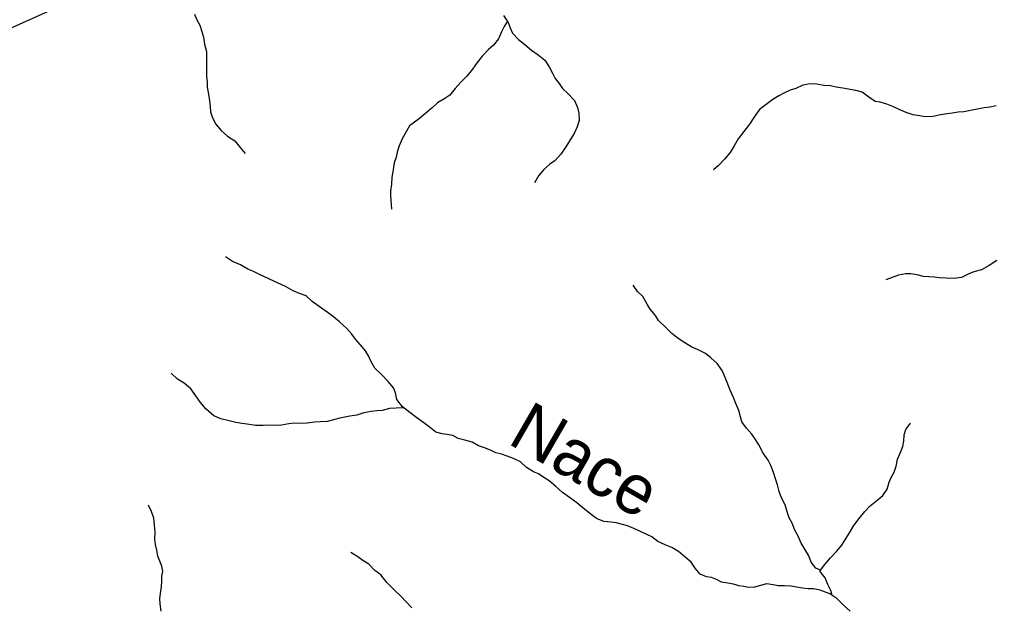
# Model space of a CAD drawing. Extents: x 1624196 to 2029251, y 146837 to 440034.
# Drawn here: x 1780982 to 1790794, y 249407 to 255337 of the extents above; entities that cross this region are included whole.
import ezdxf

# ---------------------------------------------------------------- set-up
doc = ezdxf.new("R2010")
doc.units = 0
for name, color, linetype in [('GM_X_Minor_River', 7, 'Continuous'), ('GM_X_Minor_River_Text', 7, 'Continuous'), ('GM_X_Township_Road', 7, 'Continuous')]:
    doc.layers.add(name, color=color, linetype=linetype)

msp = doc.modelspace()

# ---------------------------------------------------------------- linework, layer by layer
at = {"layer": 'GM_X_Minor_River'}
for points in [[(1782747.2, 255390.5), (1782772.9, 255332.2), (1782800.7, 255277.9), (1782820.4, 255225.6), (1782838, 255157.4), (1782849.6, 255089.1), (1782869.2, 255012.8), (1782868.1, 254834.4), (1782869.6, 254758.1), (1782875.3, 254706), (1782875, 254651.8), (1782890.6, 254581.5), (1782900.2, 254515.3), (1782905.8, 254459.1), (1782911.5, 254405), (1782927.2, 254354.8), (1782958.9, 254284.4), (1783016.7, 254213.9), (1783082.5, 254157.4), (1783154.5, 254112.8), (1783208.2, 254042.3), (1783260.1, 253981.9)], [(1785907.5, 255318.4), (1785875.5, 255264.5), (1785847.1, 255210.5), (1785818.5, 255142.5), (1785767.9, 255076.6), (1785717.5, 255034.8), (1785652.8, 254967), (1785600.2, 254901.1), (1785555.7, 254835.2), (1785497, 254765.3), (1785438.4, 254703.5), (1785379.8, 254639.7), (1785327.2, 254573.8), (1785274.8, 254540), (1785200.2, 254496.3), (1785147.7, 254444.4), (1785018.6, 254336.9), (1784968.2, 254299.1), (1784917.7, 254263.3), (1784844.6, 254131.3), (1784814.1, 254059.3), (1784795.6, 253995.3), (1784783.2, 253945.2), (1784764.8, 253889.1), (1784752.3, 253817), (1784741.8, 253744.9), (1784735.3, 253672.7), (1784726.9, 253606.6), (1784726.5, 253554.5), (1784737.7, 253422)], [(1785866.2, 255376.8), (1785915.9, 255306.4), (1785933.7, 255254.1), (1785959.4, 255199.9), (1786017.2, 255133.4), (1786081.1, 255084.9), (1786149, 255028.3), (1786218.9, 254979.8), (1786284.8, 254925.3), (1786328.5, 254858.9), (1786362.3, 254794.5), (1786390, 254740.2), (1786427.8, 254689.9), (1786463.6, 254639.5), (1786519.5, 254585.1), (1786583.3, 254518.5), (1786612.9, 254448.2), (1786626.6, 254392), (1786630.2, 254317.7), (1786611.7, 254251.7), (1786581.2, 254185.7), (1786538.6, 254119.7), (1786498, 254049.8), (1786447.3, 253977.9), (1786388.7, 253912), (1786334.3, 253876.2), (1786273.7, 253820.4), (1786219.1, 253758.6), (1786180.6, 253688.6)], [(1790118.8, 254352.1), (1790068.6, 254362.4), (1790002.5, 254372.8), (1789932.4, 254397.3), (1789860.3, 254427.8), (1789804.3, 254454.1), (1789736.2, 254480.6), (1789668.1, 254501), (1789618, 254509.3), (1789554, 254553.8), (1789488.1, 254602.3), (1789424, 254620.7), (1789293.7, 254641.5), (1789223.5, 254653.9), (1789169.4, 254666.3), (1789101.2, 254670.7), (1789031, 254683.1), (1788962.8, 254687.5), (1788888.4, 254673.9), (1788818, 254640.2), (1788761.7, 254624.5), (1788697.2, 254592.8), (1788646.9, 254567), (1788586.4, 254529.2), (1788517.9, 254479.5), (1788451.3, 254427.7), (1788400.7, 254357.8), (1788350, 254279.9), (1788293.3, 254204), (1788236.7, 254130.2), (1788194.1, 254060.2), (1788155.5, 253992.3), (1788096.9, 253926.4), (1788038.2, 253862.6), (1787987.8, 253818.7)], [(1790841.7, 254463.6), (1790777.6, 254451.9), (1790719.5, 254444.3), (1790647.3, 254432.7), (1790581.2, 254419), (1790513, 254405.4), (1790454.9, 254399.8), (1790394.8, 254392.1), (1790344.7, 254382.4), (1790276.6, 254372.8), (1790203.9, 254357.6), (1790118.8, 254352.1)], [(1784086.7, 252380.9), (1784006.8, 252439.5), (1783934.9, 252488.1), (1783875, 252544.6), (1783806.9, 252569), (1783744.9, 252595.4), (1783674.9, 252635.9), (1783624.9, 252660.3), (1783554.8, 252688.8), (1783490.8, 252719.2), (1783398.8, 252765.9), (1783336.7, 252794.3), (1783286.7, 252816.6), (1783212.7, 252857.2), (1783130.6, 252893.7), (1783062.7, 252940.2)], [(1790847.2, 252903.9), (1790770.8, 252852.2), (1790692.4, 252808.5), (1790614.2, 252786.9), (1790558, 252763.2), (1790489.7, 252729.5), (1790409.5, 252720), (1790335.5, 252724.5), (1790265.4, 252726.9), (1790213.4, 252733.3), (1790107.4, 252741.8)], [(1790107.4, 252741.8), (1790044.2, 252758.2), (1789980.1, 252766.6), (1789929.9, 252766.9), (1789855.6, 252755.3), (1789789.2, 252731.6), (1789726.8, 252705.9)], [(1789068.6, 249774.3), (1789019.5, 249796), (1788973.7, 249856.4), (1788950.1, 249920.7), (1788908.3, 249987.1), (1788872.6, 250047.5), (1788844.9, 250111.8), (1788809.2, 250180.2), (1788779.6, 250248.6), (1788751.8, 250304.9), (1788732.2, 250365.2), (1788710.5, 250433.5), (1788672.8, 250503.9), (1788649.2, 250568.2), (1788631.5, 250636.5), (1788615.8, 250688.7), (1788594.2, 250761), (1788566.6, 250833.4), (1788538.8, 250885.7), (1788489.1, 250958.1), (1788443.5, 251040.6), (1788411.7, 251093), (1788373.9, 251147.3), (1788320.1, 251207.8), (1788274.4, 251272.2), (1788258.7, 251322.5), (1788241, 251386.7), (1788211.4, 251457.1), (1788189.7, 251517.4), (1788156, 251591.8), (1788130.3, 251652.1), (1788104.7, 251720.4), (1788073.1, 251792.8), (1788025.3, 251861.2), (1787961.5, 251917.8), (1787907.6, 251962.2), (1787825.5, 252002.8), (1787769.5, 252027.1), (1787697.5, 252069.7), (1787631.6, 252116.2), (1787565.7, 252166.7), (1787505.8, 252227.2), (1787432, 252295.8), (1787402.2, 252346.1), (1787348.5, 252412.6), (1787316.7, 252462.9), (1787275, 252537.3), (1787221.2, 252589.8), (1787177.4, 252652.2)], [(1789365.9, 249360.9), (1789294.1, 249423.4), (1789230.3, 249490), (1789162.3, 249536.5), (1789062.2, 249573.1), (1788996.1, 249585.6), (1788943.9, 249587.9), (1788883.7, 249594.2), (1788825.6, 249604.6), (1788769.4, 249612.9), (1788705.2, 249617.3), (1788641, 249615.6), (1788588.9, 249626), (1788520.7, 249638.4), (1788462.4, 249620.7), (1788400.1, 249603), (1788341.8, 249599.3), (1788291.7, 249609.6), (1788241.6, 249617.9), (1788187.5, 249634.3), (1788131.4, 249644.6), (1788067.2, 249653), (1788017.2, 249681.4), (1787967.2, 249701.7), (1787917, 249706), (1787851, 249734.4), (1787801.2, 249794.9), (1787761.4, 249855.3), (1787633.7, 249964.3), (1787565.7, 250004.8), (1787497.6, 250029.2), (1787425.6, 250063.8), (1787363.7, 250110.2), (1787313.7, 250136.6), (1787249.6, 250167), (1787181.6, 250195.5), (1787117.5, 250221.9), (1787067.4, 250236.2), (1787003.3, 250252.7), (1786953.2, 250259), (1786881, 250267.4), (1786806.9, 250297.9), (1786739, 250346.4), (1786667.1, 250403), (1786607.2, 250453.4), (1786533.3, 250510), (1786461.4, 250558.6), (1786395.5, 250619.1), (1786327.7, 250677.6), (1786273.7, 250710), (1786219.7, 250748.4), (1786169.7, 250768.8), (1786099.7, 250813.3), (1786037.9, 250869.8), (1785967.9, 250904.3), (1785903.8, 250924.7), (1785847.7, 250945.1), (1785791.6, 250961.4), (1785741.6, 250983.8), (1785685.5, 251008.2), (1785615.4, 251030.6), (1785551.4, 251067.1), (1785477.3, 251087.6), (1785409.2, 251106), (1785355.2, 251134.4), (1785297, 251146.7), (1785246.9, 251151), (1785182.8, 251167.4), (1785116.9, 251222), (1785063, 251264.4), (1784991.1, 251314.9), (1784921.1, 251367.5), (1784847.3, 251426), (1784791.5, 251498.6), (1784775.9, 251564.8), (1784756.2, 251617.1), (1784704.4, 251681.5), (1784636.6, 251750.1), (1784568.8, 251814.7), (1784529.1, 251887.1), (1784503.4, 251939.4), (1784473.6, 251989.7), (1784419.8, 252054.2), (1784374, 252106.6), (1784336.2, 252156.9), (1784286.4, 252215.4), (1784212.5, 252282), (1784150.6, 252334.4), (1784086.7, 252380.9)], [(1784861.5, 251414.8), (1784784.9, 251412.4), (1784716.7, 251406.7), (1784642.3, 251389.1), (1784588.1, 251383.4), (1784531.8, 251377.7), (1784457.5, 251364.1), (1784387.1, 251340.4), (1784316.8, 251328.8), (1784216.3, 251309.3), (1784164, 251295.6), (1784087.6, 251277.9), (1784017.3, 251274.3), (1783961.1, 251268.6), (1783886.8, 251259), (1783832.6, 251255.3), (1783750.3, 251259.8), (1783700.1, 251254.1), (1783627.7, 251238.4), (1783549.4, 251236.9), (1783493.3, 251239.2), (1783443.1, 251235.5), (1783364.8, 251235.9), (1783278.6, 251250.5), (1783226.4, 251256.8), (1783164.3, 251265.1), (1783098.1, 251283.6), (1783014, 251304.1), (1782943.9, 251334.6), (1782864.1, 251403.2), (1782808.3, 251467.7), (1782762.6, 251536.1), (1782710.8, 251606.6), (1782643, 251665.2), (1782577, 251705.6), (1782513.2, 251766.2)], [(1789185.7, 249520.5), (1789170.6, 249568.5), (1789140.9, 249630.9), (1789113.2, 249697.2), (1789061.4, 249763.7), (1789106, 249829.6), (1789168.7, 249899.4), (1789229.3, 249963.3), (1789283.9, 250027.1), (1789324.5, 250099.1), (1789361, 250151), (1789403.6, 250227), (1789458.3, 250296.9), (1789514.9, 250366.7), (1789567.5, 250424.6), (1789619.9, 250464.4), (1789694.6, 250528.1), (1789739.2, 250592.1), (1789759.7, 250662.1), (1789780.1, 250712.2), (1789810.6, 250766.1), (1789831, 250824.2), (1789843.5, 250894.3), (1789870, 250956.3), (1789898.5, 251024.4), (1789906.9, 251076.4), (1789911.3, 251142.6), (1789929.7, 251194.6), (1789976.3, 251258.5)], [(1782411.4, 249362.3), (1782401.8, 249434.5), (1782400.1, 249488.7), (1782406.5, 249540.8), (1782415, 249608.9), (1782419.3, 249659), (1782419.6, 249713.2), (1782428, 249765.3), (1782418.3, 249815.5), (1782398.5, 249865.7), (1782376.8, 249916), (1782367.2, 249978.2), (1782355.5, 250034.4), (1782347.8, 250088.6), (1782350.3, 250160.8), (1782344.7, 250229), (1782337.1, 250301.2), (1782315.5, 250367.5), (1782285.8, 250431.9)], [(1784940.5, 249394), (1784880.7, 249458.5), (1784834.9, 249508.9), (1784759.1, 249579.6), (1784689.3, 249650.2), (1784629.5, 249726.7), (1784567.6, 249771.2), (1784507.8, 249835.7), (1784447.8, 249872.1), (1784395.9, 249910.5), (1784327.9, 249953)]]:
    msp.add_lwpolyline(points, dxfattribs=at)
at = {"layer": 'GM_X_Township_Road'}
msp.add_lwpolyline([(1780516.2, 255082.3), (1781610.8, 255574.9), (1781782.7, 255643.1), (1781935.8, 255773.3), (1782332.4, 256020.8), (1782829.3, 256458), (1782965, 256529.8), (1783095.2, 256555.4), (1783354.3, 256552.5), (1783822.3, 256534.1), (1783960.3, 256579.9), (1784145, 256752.6), (1784465, 257203.7), (1784723.5, 257248.9), (1784994.1, 257286.2), (1786100.1, 257490.1), (1786212, 257536.4), (1786247.7, 257572.1), (1786765.2, 258304.2), (1786877.8, 258462), (1786890.8, 258523), (1786880.3, 258586.4), (1786808.3, 258731.9), (1786680.1, 259040.2)], dxfattribs=at)

# ---------------------------------------------------------------- texts
at = {"layer": 'GM_X_Minor_River_Text'}
msp.add_text('Nace', height=499.98, rotation=329.99114, dxfattribs=at).set_placement((1785895.7, 251062.3))

doc.saveas('drawing.dxf')
